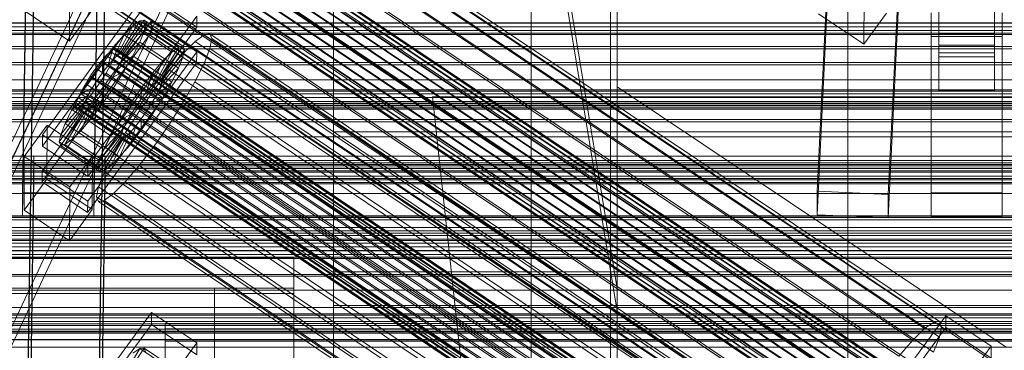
# Model space of a CAD drawing. Header units: millimetres. Extents: x -4395 to 65662, y -65530 to 6847.
# Tile 438 of 656: x -379 to -130, y -33049 to -32966. Entities that reach past the tile are written whole.
import ezdxf

# ---------------------------------------------------------------- set-up
doc = ezdxf.new("R2010")
doc.units = ezdxf.units.MM
for name, color, linetype, lineweight in [('COTAS_P', 1, 'Continuous', 0), ('frontal_C01', 7, 'Continuous', 0), ('frontal_C02', 7, 'Continuous', 0), ('frontal_C02-briq', 7, 'Continuous', 0), ('frontal_C03', 7, 'Continuous', 0), ('frontal_C03-dry', 7, 'Continuous', 0), ('frontal_dosificador', 7, 'Continuous', 0), ('frontal_secador', 7, 'Continuous', 0)]:
    doc.layers.add(name, color=color, linetype=linetype, lineweight=lineweight)
doc.dimstyles.new('R19_100', dxfattribs={"dimtxt": 250, "dimasz": 150, "dimexe": 150, "dimexo": 80, "dimgap": 100, "dimtad": 1, "dimtih": 1, "dimtoh": 1, "dimdsep": 46, "dimcen": 0.09, "dimadec": 0, "dimazin": 0, "dimtfac": 1, "dimtdec": 4, "dimtofl": 0, "dimtmove": 0, "dimatfit": 3, "dimfxl": 1, "dimtolj": 1, "dimtzin": 0, "dimarcsym": 0})

# ---------------------------------------------------------------- blocks, each defined once
blk = doc.blocks.new('DIM_R33_44')
at = {"layer": 'COTAS_P'}
for p, q in [((-150, -32200), (550, -32200)), ((550, -32200), (505, -32350)), ((550, -34800), (550, -32200)), ((550, -32200), (595, -32350)), ((550, -34800), (505, -34650)), ((550, -34800), (595, -34650)), ((-150, -34800), (550, -34800))]:
    blk.add_line(p, q, dxfattribs=at)
blk.add_text('2600 P', height=250, rotation=90, dxfattribs=at).set_placement((450, -33500))

msp = doc.modelspace()

# ---------------------------------------------------------------- linework, layer by layer
at = {"layer": 'frontal_C01'}
for p, q in [((-280.886, -32787.451), (-420.886, -33084.846)), ((-420.886, -33089.362), (-280.886, -32791.967)), ((-439.114, -33119.287), (-299.114, -32821.892)), ((-439.114, -33123.803), (-299.114, -32826.408)), ((-280.886, -32829.789), (-420.886, -33127.184)), ((-420.886, -33131.7), (-280.886, -32834.305)), ((-250, -32901.473), (-228.298, -33033.331)), ((-228.298, -33039.09), (-250, -32907.232)), ((-300, -32986.232), (-300, -32949.66)), ((-373.501, -32994.599), (-345.969, -32956.888)), ((-300, -32955.857), (-300, -32993.821)), ((-345.981, -32959.71), (-373.513, -32997.422)), ((-334.513, -32967.418), (-345.981, -32959.71)), ((-334.501, -32964.595), (-362.033, -33002.307)), ((-334.501, -32964.595), (-334.513, -32967.418)), ((-373.539, -33003.631), (-346.008, -32965.92)), ((-362.045, -33005.129), (-334.513, -32967.418)), ((-354.71, -32974.64), (-350.645, -32967.088)), ((-353.892, -32974.042), (-348.918, -32965.827)), ((-353.378, -32973.948), (-347.835, -32965.629)), ((-353.205, -32974.365), (-347.47, -32966.508)), ((-350.645, -32967.088), (-352.899, -32969.328)), ((-348.918, -32965.827), (-350.645, -32967.088)), ((-350.645, -32967.088), (-340.816, -32973.695)), ((-347.835, -32965.629), (-348.918, -32965.827)), ((-348.918, -32965.827), (-339.088, -32972.433)), ((-347.847, -32968.405), (-347.47, -32966.508)), ((-347.835, -32965.629), (-338.005, -32972.235)), ((-347.47, -32966.508), (-347.835, -32965.629)), ((-347.47, -32966.508), (-337.64, -32973.115)), ((-346.02, -32968.742), (-346.008, -32965.92)), ((-346.008, -32965.92), (-334.539, -32973.627)), ((-346.02, -32968.742), (-373.551, -33006.454)), ((-355.777, -32975.7), (-352.899, -32969.328)), ((-352.899, -32969.328), (-355.525, -32972.392)), ((-353.384, -32975.263), (-347.847, -32968.405)), ((-352.899, -32969.328), (-343.069, -32975.934)), ((-348.941, -32971.19), (-347.847, -32968.405)), ((-347.847, -32968.405), (-338.017, -32975.011)), ((-334.551, -32976.45), (-346.02, -32968.742)), ((-332.629, -32969.378), (-334.938, -32971.064)), ((-331.181, -32969.113), (-332.629, -32969.378)), ((-332.629, -32969.378), (-148.32, -33093.247)), ((-330.692, -32970.289), (-331.181, -32969.113)), ((-331.181, -32969.113), (-146.872, -33092.982)), ((-355.525, -32972.392), (-358.345, -32976.073)), ((-357.021, -32977.152), (-355.525, -32972.392)), ((-355.525, -32972.392), (-345.695, -32978.998)), ((-353.902, -32976.582), (-348.941, -32971.19)), ((-350.678, -32974.673), (-348.941, -32971.19)), ((-348.941, -32971.19), (-339.111, -32977.796)), ((-339.088, -32972.433), (-344.062, -32980.648)), ((-338.005, -32972.235), (-343.549, -32980.555)), ((-340.816, -32973.695), (-339.088, -32972.433)), ((-339.088, -32972.433), (-338.005, -32972.235)), ((-338.005, -32972.235), (-337.64, -32973.115)), ((-334.938, -32971.064), (-337.95, -32974.058)), ((-334.938, -32971.064), (-150.629, -33094.933)), ((-331.197, -32972.824), (-330.692, -32970.289)), ((-330.692, -32970.289), (-146.383, -33094.158)), ((-334.539, -32973.627), (-362.071, -33011.339)), ((-357.415, -32974.599), (-358.659, -32976.051)), ((-356.348, -32973.539), (-357.415, -32974.599)), ((-357.415, -32974.599), (-143.617, -33118.288)), ((-355.53, -32972.941), (-356.348, -32973.539)), ((-356.348, -32973.539), (-142.549, -33117.227)), ((-355.777, -32975.7), (-354.71, -32974.64)), ((-355.541, -32975.481), (-355.022, -32974.162)), ((-355.017, -32972.847), (-355.53, -32972.941)), ((-355.53, -32972.941), (-141.731, -33116.629)), ((-355.022, -32974.162), (-354.844, -32973.264)), ((-355.022, -32974.162), (-141.224, -33117.851)), ((-354.844, -32973.264), (-355.017, -32972.847)), ((-355.017, -32972.847), (-141.218, -33116.536)), ((-354.844, -32973.264), (-141.045, -33116.952)), ((-354.725, -32978.232), (-350.678, -32974.673)), ((-354.71, -32974.64), (-353.892, -32974.042)), ((-344.88, -32981.246), (-354.71, -32974.64)), ((-353.892, -32974.042), (-353.378, -32973.948)), ((-344.062, -32980.648), (-353.892, -32974.042)), ((-353.205, -32974.365), (-353.384, -32975.263)), ((-343.549, -32980.555), (-353.378, -32973.948)), ((-353.378, -32973.948), (-353.205, -32974.365)), ((-343.376, -32980.971), (-353.205, -32974.365)), ((-352.938, -32978.616), (-350.678, -32974.673)), ((-350.678, -32974.673), (-340.848, -32981.279)), ((-340.816, -32973.695), (-344.88, -32981.246)), ((-338.017, -32975.011), (-343.554, -32981.87)), ((-337.64, -32973.115), (-343.376, -32980.971)), ((-343.069, -32975.934), (-340.816, -32973.695)), ((-337.95, -32974.058), (-341.461, -32978.154)), ((-338.017, -32975.011), (-339.111, -32977.796)), ((-337.64, -32973.115), (-338.017, -32975.011)), ((-337.95, -32974.058), (-153.641, -33097.927)), ((-334.539, -32973.627), (-334.551, -32976.45)), ((-332.659, -32976.547), (-331.197, -32972.824)), ((-331.197, -32972.824), (-146.887, -33096.693)), ((-362.083, -33014.161), (-334.551, -32976.45)), ((-358.345, -32976.073), (-361.166, -32980.119)), ((-358.659, -32976.051), (-359.995, -32977.794)), ((-358.659, -32976.051), (-144.861, -33119.739)), ((-358.345, -32976.073), (-358.357, -32978.895)), ((-358.357, -32978.895), (-357.021, -32977.152)), ((-348.515, -32982.679), (-358.345, -32976.073)), ((-357.434, -32978.999), (-356.363, -32977.131)), ((-357.021, -32977.152), (-355.777, -32975.7)), ((-347.191, -32983.758), (-357.021, -32977.152)), ((-356.363, -32977.131), (-355.541, -32975.481)), ((-356.363, -32977.131), (-142.565, -33120.819)), ((-345.947, -32982.307), (-355.777, -32975.7)), ((-355.541, -32975.481), (-141.742, -33119.17)), ((-353.902, -32976.582), (-354.725, -32978.232)), ((-353.384, -32975.263), (-353.902, -32976.582)), ((-344.073, -32983.189), (-353.902, -32976.582)), ((-343.554, -32981.87), (-353.384, -32975.263)), ((-343.069, -32975.934), (-345.947, -32982.307)), ((-345.695, -32978.998), (-343.069, -32975.934)), ((-334.981, -32981.203), (-332.659, -32976.547)), ((-332.659, -32976.547), (-148.35, -33100.416)), ((-361.332, -32979.711), (-362.578, -32981.67)), ((-359.995, -32977.794), (-361.332, -32979.711)), ((-361.332, -32979.711), (-147.533, -33123.399)), ((-146.196, -33121.483), (-359.995, -32977.794)), ((-359.693, -32980.812), (-358.357, -32978.895)), ((-358.68, -32980.958), (-357.434, -32978.999)), ((-358.357, -32978.895), (-348.527, -32985.502)), ((-357.434, -32978.999), (-143.635, -33122.688)), ((-354.725, -32978.232), (-355.796, -32980.1)), ((-355.796, -32980.1), (-352.938, -32978.616)), ((-355.569, -32982.752), (-352.938, -32978.616)), ((-344.895, -32984.838), (-354.725, -32978.232)), ((-352.938, -32978.616), (-343.108, -32985.223)), ((-348.515, -32982.679), (-345.695, -32978.998)), ((-345.695, -32978.998), (-347.191, -32983.758)), ((-341.461, -32978.154), (-345.231, -32983.075)), ((-339.111, -32977.796), (-344.073, -32983.189)), ((-341.461, -32978.154), (-157.152, -33102.024)), ((-339.111, -32977.796), (-340.848, -32981.279)), ((-361.166, -32980.119), (-363.797, -32984.255)), ((-362.578, -32981.67), (-363.648, -32983.538)), ((-362.578, -32981.67), (-148.779, -33125.358)), ((-359.693, -32980.812), (-361.166, -32980.119)), ((-361.166, -32980.119), (-351.336, -32986.725)), ((-360.939, -32982.771), (-359.693, -32980.812)), ((-360.017, -32982.875), (-358.68, -32980.958)), ((-349.863, -32987.418), (-359.693, -32980.812)), ((-358.68, -32980.958), (-144.881, -33124.647)), ((-357.042, -32982.059), (-358.378, -32983.976)), ((-355.796, -32980.1), (-357.042, -32982.059)), ((-357.042, -32982.059), (-355.569, -32982.752)), ((-347.212, -32988.666), (-357.042, -32982.059)), ((-345.966, -32986.707), (-355.796, -32980.1)), ((-345.947, -32982.307), (-347.191, -32983.758)), ((-344.88, -32981.246), (-345.947, -32982.307)), ((-340.848, -32981.279), (-344.895, -32984.838)), ((-344.062, -32980.648), (-344.88, -32981.246)), ((-344.073, -32983.189), (-343.554, -32981.87)), ((-343.549, -32980.555), (-344.062, -32980.648)), ((-343.554, -32981.87), (-343.376, -32980.971)), ((-343.376, -32980.971), (-343.549, -32980.555)), ((-340.848, -32981.279), (-343.108, -32985.223)), ((-338.003, -32986.475), (-334.981, -32981.203)), ((-334.981, -32981.203), (-150.672, -33105.072)), ((-363.797, -32984.255), (-366.057, -32988.199)), ((-362.01, -32984.639), (-366.057, -32988.199)), ((-363.648, -32983.538), (-364.471, -32985.188)), ((-360.939, -32982.771), (-363.797, -32984.255)), ((-363.797, -32984.255), (-353.967, -32990.861)), ((-363.648, -32983.538), (-149.85, -33127.227)), ((-362.833, -32986.289), (-362.01, -32984.639)), ((-362.596, -32986.07), (-361.352, -32984.618)), ((-362.01, -32984.639), (-360.939, -32982.771)), ((-352.18, -32991.246), (-362.01, -32984.639)), ((-361.352, -32984.618), (-360.017, -32982.875)), ((-361.352, -32984.618), (-147.554, -33128.307)), ((-351.109, -32989.378), (-360.939, -32982.771)), ((-360.017, -32982.875), (-146.218, -33126.563)), ((-358.378, -32983.976), (-359.714, -32985.719)), ((-358.39, -32986.799), (-355.569, -32982.752)), ((-358.378, -32983.976), (-358.39, -32986.799)), ((-348.548, -32990.582), (-358.378, -32983.976)), ((-355.569, -32982.752), (-345.739, -32989.359)), ((-351.336, -32986.725), (-348.515, -32982.679)), ((-345.231, -32983.075), (-349.002, -32988.484)), ((-348.527, -32985.502), (-348.515, -32982.679)), ((-347.191, -32983.758), (-348.527, -32985.502)), ((-345.966, -32986.707), (-344.895, -32984.838)), ((-160.922, -33106.944), (-345.231, -32983.075)), ((-344.895, -32984.838), (-344.073, -32983.189)), ((-362.833, -32986.289), (-367.794, -32991.682)), ((-364.989, -32986.507), (-365.168, -32987.406)), ((-365.168, -32987.406), (-364.995, -32987.822)), ((-365.168, -32987.406), (-151.369, -33131.094)), ((-364.471, -32985.188), (-364.989, -32986.507)), ((-364.989, -32986.507), (-151.191, -33130.195)), ((-364.482, -32987.728), (-363.664, -32987.131)), ((-364.471, -32985.188), (-150.672, -33128.876)), ((-360.958, -32987.171), (-363.836, -32993.544)), ((-363.664, -32987.131), (-362.596, -32986.07)), ((-363.664, -32987.131), (-149.865, -33130.819)), ((-363.351, -32987.608), (-362.833, -32986.289)), ((-353.003, -32992.895), (-362.833, -32986.289)), ((-362.596, -32986.07), (-148.798, -33129.758)), ((-360.958, -32987.171), (-362.025, -32988.232)), ((-359.714, -32985.719), (-361.21, -32990.479)), ((-361.21, -32990.479), (-358.39, -32986.799)), ((-359.714, -32985.719), (-360.958, -32987.171)), ((-351.128, -32993.777), (-360.958, -32987.171)), ((-349.884, -32992.326), (-359.714, -32985.719)), ((-358.39, -32986.799), (-348.56, -32993.405)), ((-353.967, -32990.861), (-351.336, -32986.725)), ((-351.336, -32986.725), (-349.863, -32987.418)), ((-349.863, -32987.418), (-351.109, -32989.378)), ((-348.527, -32985.502), (-349.863, -32987.418)), ((-347.212, -32988.666), (-345.966, -32986.707)), ((-343.108, -32985.223), (-345.966, -32986.707)), ((-343.108, -32985.223), (-345.739, -32989.359)), ((-341.52, -32992.004), (-338.003, -32986.475)), ((-338.003, -32986.475), (-153.694, -33110.344)), ((-300, -33029.194), (-300, -32986.232)), ((300, -32986.232), (-300, -32986.232)), ((-363.53, -32988.507), (-369.265, -32996.363)), ((-363.357, -32988.923), (-368.9, -32997.242)), ((-363.351, -32987.608), (-368.888, -32994.466)), ((-362.843, -32988.829), (-367.817, -32997.045)), ((-366.057, -32988.199), (-367.794, -32991.682)), ((-362.025, -32988.232), (-366.09, -32995.783)), ((-366.057, -32988.199), (-356.228, -32994.805)), ((-364.995, -32987.822), (-364.482, -32987.728)), ((-364.995, -32987.822), (-151.196, -33131.51)), ((-364.482, -32987.728), (-150.683, -33131.417)), ((-363.53, -32988.507), (-363.351, -32987.608)), ((-363.357, -32988.923), (-363.53, -32988.507)), ((-353.7, -32995.113), (-363.53, -32988.507)), ((-362.843, -32988.829), (-363.357, -32988.923)), ((-353.527, -32995.529), (-363.357, -32988.923)), ((-353.521, -32994.215), (-363.351, -32987.608)), ((-362.025, -32988.232), (-362.843, -32988.829)), ((-353.014, -32995.436), (-362.843, -32988.829)), ((-352.196, -32994.838), (-362.025, -32988.232)), ((-353.967, -32990.861), (-351.109, -32989.378)), ((-349.002, -32988.484), (-352.519, -32994.013)), ((-351.109, -32989.378), (-352.18, -32991.246)), ((-349.002, -32988.484), (-164.693, -33112.353)), ((-345.739, -32989.359), (-348.56, -32993.405)), ((-348.548, -32990.582), (-347.212, -32988.666)), ((-345.739, -32989.359), (-347.212, -32988.666)), ((-378.086, -33000.038), (-372.35, -32992.181)), ((-372.408, -33005.729), (-372.35, -32992.181)), ((-372.35, -32992.181), (-360.882, -32999.889)), ((-367.794, -32991.682), (-368.888, -32994.466)), ((-367.794, -32991.682), (-357.964, -32998.288)), ((-363.836, -32993.544), (-361.21, -32990.479)), ((-361.21, -32990.479), (-351.38, -32997.086)), ((-356.228, -32994.805), (-353.967, -32990.861)), ((-356.228, -32994.805), (-352.18, -32991.246)), ((-352.18, -32991.246), (-353.003, -32992.895)), ((-351.38, -32997.086), (-349.884, -32992.326)), ((-351.128, -32993.777), (-349.884, -32992.326)), ((-349.884, -32992.326), (-348.548, -32990.582)), ((-348.56, -32993.405), (-348.548, -32990.582)), ((-345.291, -32997.413), (-341.52, -32992.004)), ((-341.52, -32992.004), (-157.211, -33115.874)), ((-373.501, -32994.599), (-373.513, -32997.422)), ((-362.033, -33002.307), (-373.501, -32994.599)), ((-368.888, -32994.466), (-369.265, -32996.363)), ((-368.888, -32994.466), (-359.058, -33001.073)), ((-366.09, -32995.783), (-363.836, -32993.544)), ((-363.836, -32993.544), (-354.006, -33000.15)), ((-359.058, -33001.073), (-353.521, -32994.215)), ((-357.964, -32998.288), (-353.003, -32992.895)), ((-357.964, -32998.288), (-356.228, -32994.805)), ((-356.26, -33002.389), (-352.196, -32994.838)), ((-352.519, -32994.013), (-355.541, -32999.285)), ((-354.006, -33000.15), (-351.128, -32993.777)), ((-353.521, -32994.215), (-353.7, -32995.113)), ((-353.003, -32992.895), (-353.521, -32994.215)), ((-353.014, -32995.436), (-352.196, -32994.838)), ((-352.519, -32994.013), (-168.21, -33117.882)), ((-352.196, -32994.838), (-351.128, -32993.777)), ((-348.56, -32993.405), (-351.38, -32997.086)), ((-300, -32993.821), (-300, -33037.658)), ((300, -32993.821), (-300, -32993.821)), ((-373.513, -32997.422), (-362.045, -33005.129)), ((-369.265, -32996.363), (-368.9, -32997.242)), ((-369.265, -32996.363), (-359.436, -33002.969)), ((-368.9, -32997.242), (-367.817, -32997.045)), ((-368.9, -32997.242), (-359.07, -33003.849)), ((-367.817, -32997.045), (-366.09, -32995.783)), ((-367.817, -32997.045), (-357.987, -33003.651)), ((-366.09, -32995.783), (-356.26, -33002.389)), ((-359.436, -33002.969), (-353.7, -32995.113)), ((-359.07, -33003.849), (-353.527, -32995.529)), ((-357.987, -33003.651), (-353.014, -32995.436)), ((-351.38, -32997.086), (-354.006, -33000.15)), ((-353.7, -32995.113), (-353.527, -32995.529)), ((-353.527, -32995.529), (-353.014, -32995.436)), ((-349.061, -33002.334), (-345.291, -32997.413)), ((-345.291, -32997.413), (-160.982, -33121.283)), ((-378.512, -33194.239), (-375.644, -32999.864)), ((-375.644, -33005.509), (-375.644, -32999.864)), ((-375.644, -32999.864), (-357.646, -33000.108)), ((-360.882, -32999.889), (-366.618, -33007.745)), ((-360.882, -32999.889), (-360.939, -33013.437)), ((-359.058, -33001.073), (-357.964, -32998.288)), ((-355.541, -32999.285), (-357.863, -33003.942)), ((-355.541, -32999.285), (-171.232, -33123.155)), ((-378.086, -33000.038), (-378.143, -33013.586)), ((-366.618, -33007.745), (-378.086, -33000.038)), ((-362.045, -33005.129), (-362.033, -33002.307)), ((-357.646, -33000.108), (-360.514, -33194.484)), ((-359.436, -33002.969), (-359.058, -33001.073)), ((-356.26, -33002.389), (-357.987, -33003.651)), ((-357.646, -33000.108), (-357.646, -33005.754)), ((-354.006, -33000.15), (-356.26, -33002.389)), ((-352.572, -33006.431), (-349.061, -33002.334)), ((-349.061, -33002.334), (-164.752, -33126.203)), ((-373.539, -33003.631), (-373.551, -33006.454)), ((-362.071, -33011.339), (-373.539, -33003.631)), ((-359.07, -33003.849), (-359.436, -33002.969)), ((-357.863, -33003.942), (-359.326, -33007.664)), ((-357.987, -33003.651), (-359.07, -33003.849)), ((-357.863, -33003.942), (-173.554, -33127.811)), ((-378.512, -33199.885), (-375.644, -33005.509)), ((-372.408, -33005.729), (-378.143, -33013.586)), ((-357.646, -33005.754), (-375.644, -33005.509)), ((-373.551, -33006.454), (-362.083, -33014.161)), ((-360.939, -33013.437), (-372.408, -33005.729)), ((-360.514, -33200.129), (-357.646, -33005.754)), ((-355.584, -33009.424), (-352.572, -33006.431)), ((-352.572, -33006.431), (-168.263, -33130.3)), ((-366.675, -33021.293), (-366.618, -33007.745)), ((-359.326, -33007.664), (-359.83, -33010.2)), ((-359.326, -33007.664), (-175.016, -33131.534)), ((-357.893, -33011.111), (-355.584, -33009.424)), ((-355.584, -33009.424), (-171.275, -33133.294)), ((-362.083, -33014.161), (-362.071, -33011.339)), ((-359.83, -33010.2), (-359.341, -33011.375)), ((-359.83, -33010.2), (-175.521, -33134.069)), ((-359.341, -33011.375), (-357.893, -33011.111)), ((-359.341, -33011.375), (-175.032, -33135.245)), ((-357.893, -33011.111), (-173.584, -33134.98)), ((-378.143, -33013.586), (-366.675, -33021.293)), ((-366.675, -33021.293), (-360.939, -33013.437)), ((-300, -33075.619), (-300, -33029.194)), ((-300, -33029.194), (300, -33029.194)), ((-130, -33099.395), (-228.298, -33033.331)), ((-228.298, -33033.331), (-228.298, -33159.609)), ((-228.298, -33033.331), (-228.298, -33039.09)), ((-300, -33037.658), (-300, -33084.381)), ((300, -33037.658), (-300, -33037.658)), ((-228.298, -33165.368), (-228.298, -33039.09)), ((-228.298, -33039.09), (-130, -33105.154)), ((-342.5, -33046.638), (-342.5, -33042.216)), ((-342.5, -33042.216), (-342.5, -33043.545)), ((342.5, -33042.216), (-342.5, -33042.216)), ((-342.5, -33043.545), (-342.5, -33050.425)), ((342.5, -33043.545), (-342.5, -33043.545)), ((-342.5, -33056.14), (-342.5, -33046.638)), ((342.5, -33046.638), (-342.5, -33046.638))]:
    msp.add_line(p, q, dxfattribs=at)
at = {"layer": 'frontal_C02'}
for p, q in [((-378.512, -33009.014), (-375.644, -32815.609)), ((-357.646, -32815.853), (-360.514, -33009.258)), ((-378.512, -33014.976), (-375.644, -32821.571)), ((-360.514, -33015.219), (-357.646, -32821.814)), ((-228.298, -32849.083), (-228.298, -32982.474)), ((-228.298, -32988.204), (-228.298, -32854.814)), ((-334.938, -32920.207), (-150.629, -33043.462)), ((-332.629, -32918.62), (-148.32, -33041.874)), ((-331.181, -32918.462), (-146.872, -33041.717)), ((-330.692, -32919.745), (-146.383, -33042.999)), ((-355.53, -32922.306), (-141.731, -33065.281)), ((-355.017, -32922.25), (-141.218, -33065.225)), ((-354.844, -32922.705), (-141.045, -33065.68)), ((-331.197, -32922.381), (-146.887, -33045.635)), ((-250, -32921.727), (-250, -35767.183)), ((-358.659, -32925.328), (-144.861, -33068.303)), ((-357.415, -32923.899), (-143.617, -33066.875)), ((-356.348, -32922.869), (-142.549, -33065.844)), ((-355.541, -32924.988), (-141.742, -33067.964)), ((-355.022, -32923.639), (-141.224, -33066.614)), ((-337.95, -32923.116), (-153.641, -33046.371)), ((-146.196, -33070.033), (-359.995, -32927.058)), ((-356.363, -32926.662), (-142.565, -33069.637)), ((-341.461, -32927.149), (-157.152, -33050.404)), ((-332.659, -32926.19), (-148.35, -33049.445)), ((-250, -35771.953), (-250, -32926.497)), ((-147, -32971.937), (-147, -32926.119)), ((-133, -32926.119), (-133, -32971.937)), ((-361.332, -32928.97), (-147.533, -33071.945)), ((-357.434, -32928.545), (-143.635, -33071.521)), ((-147, -32929.099), (-147, -32974.918)), ((-133, -32974.918), (-133, -32929.099)), ((-362.578, -32930.935), (-148.779, -33073.91)), ((-360.017, -32932.423), (-146.218, -33075.398)), ((-358.68, -32930.51), (-144.881, -33073.486)), ((-160.922, -33055.285), (-345.231, -32932.03)), ((-334.981, -32930.914), (-150.672, -33054.168)), ((-364.471, -32934.492), (-150.672, -33077.467)), ((-363.648, -32932.818), (-149.85, -33075.793)), ((-361.352, -32934.152), (-147.554, -33077.127)), ((-365.168, -32936.776), (-151.369, -33079.751)), ((-364.995, -32937.23), (-151.196, -33080.205)), ((-364.989, -32935.842), (-151.191, -33078.817)), ((-364.482, -32937.174), (-150.683, -33080.15)), ((-363.664, -32936.612), (-149.865, -33079.587)), ((-362.596, -32935.581), (-148.798, -33078.556)), ((-349.002, -32937.427), (-164.693, -33060.682)), ((-338.003, -32936.229), (-153.694, -33059.484)), ((-341.52, -32941.774), (-157.211, -33065.029)), ((-352.519, -32942.972), (-168.21, -33066.227)), ((-345.291, -32947.171), (-160.982, -33070.426)), ((-378.512, -33142.405), (-375.644, -32949)), ((-357.646, -32949.243), (-360.514, -33142.648)), ((-355.541, -32948.287), (-171.232, -33071.542)), ((-177.811, -33008.811), (-174.943, -32949.545)), ((-349.061, -32952.052), (-164.752, -33075.307)), ((-156.962, -32950.338), (-159.83, -33009.603)), ((-378.512, -33148.366), (-375.644, -32954.961)), ((-357.863, -32953.011), (-173.554, -33076.265)), ((-366.675, -32970.907), (-366.618, -32956.601)), ((-360.514, -33148.609), (-357.646, -32955.204)), ((-359.326, -32956.82), (-175.016, -33080.075)), ((-352.572, -32956.085), (-168.263, -33079.339)), ((-177.811, -33014.773), (-174.943, -32955.507)), ((-165.983, -32971.727), (-165.926, -32957.421)), ((-159.83, -33015.565), (-156.962, -32956.3)), ((-359.83, -32959.456), (-175.521, -33082.711)), ((-355.584, -32958.994), (-171.275, -33082.248)), ((-147, -32973.903), (-147, -32959.596)), ((-147, -32969.142), (-147, -32959.596)), ((-133, -32959.596), (-133, -32973.903)), ((-133, -32959.596), (-133, -32969.142)), ((-359.341, -32960.739), (-175.032, -33083.994)), ((-357.893, -32960.581), (-173.584, -33083.836)), ((-378.143, -32963.238), (-366.675, -32970.907)), ((-366.675, -32970.907), (-360.939, -32963.09)), ((-177.451, -32964.058), (-165.983, -32971.727)), ((-165.983, -32971.727), (-160.247, -32963.91)), ((-149, -32969.73), (-149, -32963.769)), ((-149, -33009.206), (-149, -32963.769)), ((-131, -32963.769), (-131, -32969.73)), ((-131, -32963.769), (-131, -33009.206)), ((-131, -32969.73), (-149, -32969.73)), ((-149, -33015.167), (-149, -32969.73)), ((-133, -32969.142), (-147, -32969.142)), ((-147, -32969.142), (-147, -32983.448)), ((-133, -32983.448), (-133, -32969.142)), ((-131, -33015.167), (-131, -32969.73)), ((-133, -32971.937), (-147, -32971.937)), ((-147, -32971.937), (-147, -32974.918)), ((-133, -32974.918), (-133, -32971.937)), ((-133, -32973.903), (-147, -32973.903)), ((-147, -32973.903), (-147, -32983.448)), ((-147, -32974.918), (-133, -32974.918)), ((-133, -32983.448), (-133, -32973.903)), ((-130, -33048.209), (-228.298, -32982.474)), ((-228.298, -32982.474), (-228.298, -33115.864)), ((-228.298, -32982.474), (-228.298, -32988.204)), ((-147, -32983.448), (-133, -32983.448)), ((-228.298, -33121.594), (-228.298, -32988.204)), ((-228.298, -32988.204), (-130, -33053.94)), ((-425, -33003.661), (425, -33003.661)), ((-360.514, -33009.258), (-378.512, -33009.014)), ((-378.512, -33009.014), (-378.512, -33014.976)), ((-360.514, -33015.219), (-360.514, -33009.258)), ((-159.83, -33009.603), (-177.811, -33008.811)), ((-177.811, -33008.811), (-177.811, -33014.773)), ((-159.83, -33015.565), (-159.83, -33009.603)), ((-131, -33009.206), (-149, -33009.206)), ((-149, -33009.206), (-149, -33015.167)), ((-131, -33015.167), (-131, -33009.206)), ((-177.811, -33014.773), (-159.83, -33015.565)), ((425, -33015.116), (-425, -33015.116)), ((-378.512, -33014.976), (-360.514, -33015.219)), ((-149, -33015.167), (-131, -33015.167)), ((425, -33018.802), (-425, -33018.802)), ((-450, -33025.67), (-310, -33025.67)), ((-310, -33025.67), (-310, -33034.611)), ((-310, -33033.306), (-310, -33025.67)), ((-425, -33030.257), (425, -33030.257)), ((-310, -33033.306), (-450, -33033.306)), ((-310, -33034.611), (-450, -33034.611)), ((-330, -33042.247), (-330, -33033.306)), ((-330, -33033.306), (-310, -33033.306)), ((-330, -33166.943), (-330, -33033.306)), ((-310, -33033.306), (-310, -33042.247)), ((-310, -33166.943), (-310, -33033.306)), ((-310, -33042.247), (-310, -33034.611)), ((-373.501, -33076.962), (-345.969, -33039.44)), ((-345.981, -33042.42), (-345.969, -33039.44)), ((-345.969, -33039.44), (-334.501, -33047.109)), ((-172.809, -33077.782), (-145.277, -33040.26)), ((-150.629, -33043.462), (-148.32, -33041.874)), ((-148.32, -33041.874), (-146.872, -33041.717)), ((-146.872, -33041.717), (-146.383, -33042.999)), ((-145.289, -33043.24), (-145.277, -33040.26)), ((-145.277, -33040.26), (-133.809, -33047.929)), ((-450, -33042.247), (-310, -33042.247)), ((-345.981, -33042.42), (-373.513, -33079.943)), ((-334.513, -33050.089), (-345.981, -33042.42)), ((-310, -33042.247), (-330, -33042.247)), ((-330, -33042.247), (-330, -33175.884)), ((-310, -33175.884), (-310, -33042.247)), ((-145.289, -33043.24), (-172.821, -33080.763)), ((-153.641, -33046.371), (-150.629, -33043.462)), ((-146.383, -33042.999), (-146.887, -33045.635)), ((-133.821, -33050.91), (-145.289, -33043.24)), ((-334.501, -33047.109), (-362.033, -33084.631)), ((-334.501, -33047.109), (-334.513, -33050.089)), ((-157.152, -33050.404), (-153.641, -33046.371)), ((-146.887, -33045.635), (-148.35, -33049.445)), ((-353.892, -33056.792), (-348.918, -33048.532)), ((-353.378, -33056.736), (-347.835, -33048.414)), ((-348.918, -33048.532), (-350.645, -33049.719)), ((-347.835, -33048.414), (-348.918, -33048.532)), ((-348.918, -33048.532), (-339.088, -33055.105)), ((-347.835, -33048.414), (-338.005, -33054.987)), ((-347.47, -33049.373), (-347.835, -33048.414)), ((-133.809, -33047.929), (-161.341, -33085.452)), ((-133.809, -33047.929), (-133.821, -33050.91))]:
    msp.add_line(p, q, dxfattribs=at)
at = {"layer": 'frontal_C02-briq'}
for q in [(-255, -33170), (275, -32985)]:
    msp.add_line((-275, -32985), q, dxfattribs=at)
at = {"layer": 'frontal_C03'}
for p, q in [((-1230, -32966.356), (1270, -32966.356)), ((1270, -32967.298), (-1230, -32967.298)), ((1270, -32968.23), (-1230, -32968.23)), ((1270, -32968.896), (-1230, -32968.896)), ((1270, -32969.282), (-1230, -32969.282)), ((1270, -32983.212), (-1230, -32983.212)), ((1270, -32983.599), (-1230, -32983.599)), ((1270, -32984.265), (-1230, -32984.265)), ((-1230, -32985.197), (1270, -32985.197)), ((1270, -32986.139), (-1230, -32986.139)), ((1270, -32987.071), (-1230, -32987.071)), ((1270, -32987.737), (-1230, -32987.737)), ((1270, -32988.123), (-1230, -32988.123)), ((1270, -33002.053), (-1230, -33002.053)), ((1270, -33002.44), (-1230, -33002.44)), ((1270, -33003.106), (-1230, -33003.106)), ((-1230, -33004.038), (1270, -33004.038)), ((1270, -33004.98), (-1230, -33004.98)), ((1270, -33005.912), (-1230, -33005.912)), ((1270, -33006.578), (-1230, -33006.578)), ((1270, -33006.964), (-1230, -33006.964)), ((1270, -33020.894), (-1230, -33020.894)), ((1270, -33021.28), (-1230, -33021.28)), ((1270, -33021.947), (-1230, -33021.947)), ((-1230, -33022.879), (1270, -33022.879)), ((1270, -33023.821), (-1230, -33023.821)), ((1270, -33024.753), (-1230, -33024.753)), ((1270, -33025.419), (-1230, -33025.419)), ((1270, -33025.805), (-1230, -33025.805)), ((1270, -33039.735), (-1230, -33039.735)), ((1270, -33040.121), (-1230, -33040.121)), ((1270, -33040.788), (-1230, -33040.788)), ((-1230, -33041.72), (1270, -33041.72)), ((1270, -33042.662), (-1230, -33042.662)), ((1270, -33043.594), (-1230, -33043.594)), ((1270, -33044.26), (-1230, -33044.26)), ((1270, -33044.646), (-1230, -33044.646)), ((1270, -33046.199), (-1230, -33046.199)), ((1270, -33046.284), (-1230, -33046.284))]:
    msp.add_line(p, q, dxfattribs=at)
at = {"layer": 'frontal_C03-dry'}
for p, q in [((-1237.5, -32966.314), (1262.5, -32966.314)), ((1262.5, -32972.314), (-1237.5, -32972.314)), ((1293.75, -32972.894), (-1286.25, -32972.894)), ((-1286.25, -32976.894), (1293.75, -32976.894)), ((1262.5, -32976.314), (-1237.5, -32976.314)), ((-1238.75, -32980.683), (1261.25, -32980.683)), ((1292.5, -32987.263), (-1287.5, -32987.263)), ((1261.25, -32986.683), (-1238.75, -32986.683)), ((-1287.5, -32991.263), (1292.5, -32991.263)), ((1261.25, -32990.683), (-1238.75, -32990.683)), ((-1240, -32995.051), (1260, -32995.051)), ((1291.25, -33001.631), (-1288.75, -33001.631)), ((1260, -33001.051), (-1240, -33001.051)), ((-1288.75, -33005.631), (1291.25, -33005.631)), ((1260, -33005.051), (-1240, -33005.051)), ((-1241.25, -33009.42), (1258.75, -33009.42)), ((1290, -33016), (-1290, -33016)), ((1258.75, -33015.42), (-1241.25, -33015.42)), ((1258.75, -33019.42), (-1241.25, -33019.42)), ((-1290, -33020), (1290, -33020)), ((-1242.5, -33023.789), (1257.5, -33023.789)), ((1257.5, -33029.789), (-1242.5, -33029.789)), ((1257.5, -33033.789), (-1242.5, -33033.789)), ((-1243.75, -33038.157), (1256.25, -33038.157)), ((1256.25, -33044.157), (-1243.75, -33044.157)), ((1256.25, -33048.157), (-1243.75, -33048.157))]:
    msp.add_line(p, q, dxfattribs=at)
at = {"layer": 'frontal_dosificador'}
for p, q in [((-230, -33800), (-230, -32240)), ((-170, -33800), (-170, -32240))]:
    msp.add_line(p, q, dxfattribs=at)
at = {"layer": 'frontal_secador'}
for p, q in [((-1400, -33000), (1400, -33000)), ((-1380, -33000), (1380, -33000)), ((-1380, -33003), (1380, -33003)), ((-1265, -33015), (1265, -33015)), ((-1265, -33018), (1265, -33018))]:
    msp.add_line(p, q, dxfattribs=at)

# ---------------------------------------------------------------- dimensions: what is measured, and where the dimension line sits
at = {"layer": 'COTAS_P'}
dim = msp.add_aligned_dim(p1=(-150, -34800), p2=(-150, -32200), distance=-700, text='<> P', dimstyle='R19_100', dxfattribs=at)
dim.commit()
dim.dimension.update_dxf_attribs({"geometry": 'DIM_R33_44', "text_midpoint": (550, -33500)})

doc.saveas('drawing.dxf')
